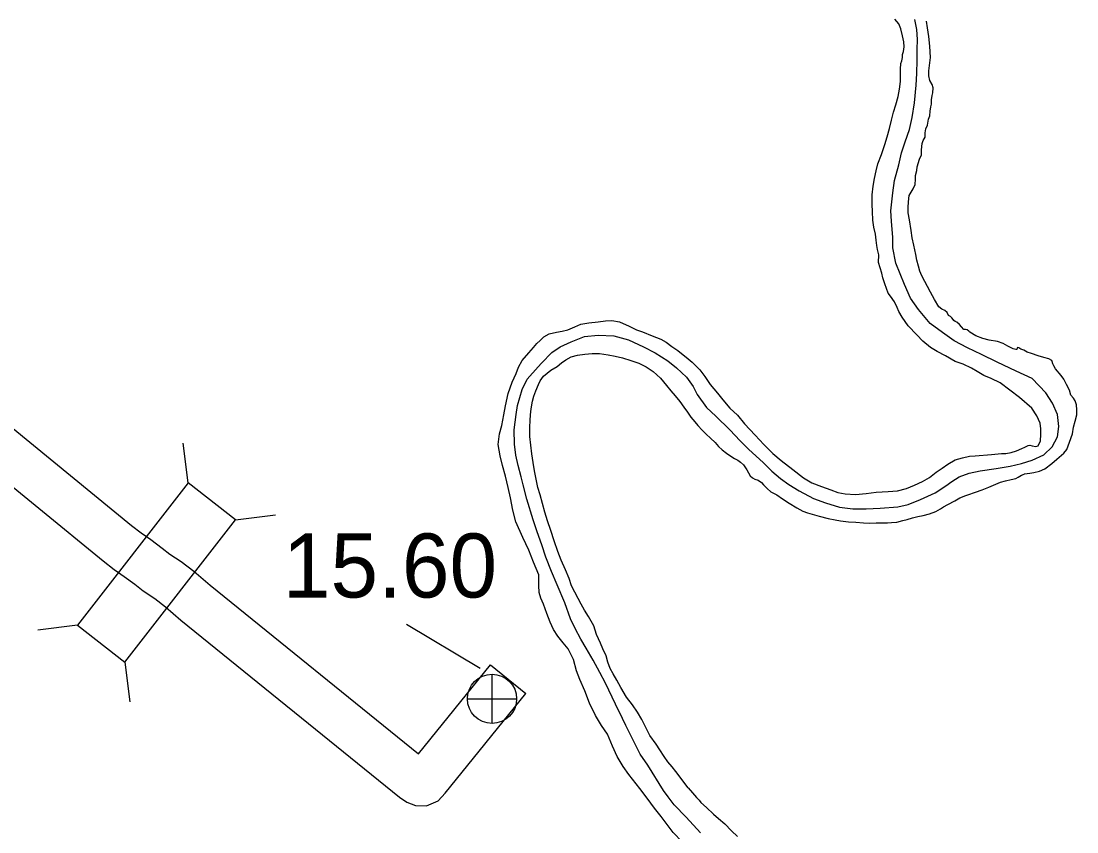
# Model space of a CAD drawing. Extents: x -939622 to -934222, y 1383701 to 1385301.
# Drawn here: x -936215.47 to -936194.57, y 1384480.27 to 1384496.31 of the extents above; entities that cross this region are included whole.
import ezdxf

# ---------------------------------------------------------------- set-up
doc = ezdxf.new("R2010")
doc.units = 0
for name, color, linetype in [('10', 7, 'Continuous'), ('2', 7, 'Continuous'), ('20', 7, 'Continuous'), ('25', 7, 'Continuous'), ('26', 7, 'Continuous'), ('9', 7, 'Continuous')]:
    doc.layers.add(name, color=color, linetype=linetype)

msp = doc.modelspace()

# ---------------------------------------------------------------- linework, layer by layer
at = {"layer": '10'}
msp.add_line((-936206.18, 1384483.579), (-936205.48, 1384483.013), dxfattribs=at)
for points in [[(-936227.376, 1384496.163), (-936224.538, 1384494.76), (-936223.684, 1384494.328), (-936223.02, 1384493.996), (-936222.595, 1384493.77), (-936222.349, 1384493.615), (-936222.08, 1384493.419), (-936221.666, 1384493.158), (-936220.358, 1384492.094), (-936218.378, 1384490.502), (-936213.284, 1384486.337), (-936213.094, 1384486.189), (-936212.903, 1384486.058), (-936212.675, 1384485.887), (-936212.522, 1384485.768), (-936212.303, 1384485.621), (-936212.05, 1384485.431), (-936211.729, 1384485.156), (-936207.604, 1384481.815), (-936206.18, 1384483.579)], [(-936218.945, 1384489.803), (-936213.846, 1384485.634), (-936213.626, 1384485.462), (-936213.427, 1384485.326), (-936213.221, 1384485.172), (-936213.051, 1384485.04), (-936212.825, 1384484.887), (-936212.613, 1384484.728), (-936212.305, 1384484.464), (-936207.978, 1384480.96), (-936207.831, 1384480.862), (-936207.663, 1384480.797), (-936207.447, 1384480.791), (-936207.216, 1384480.884), (-936207.073, 1384481.039), (-936205.48, 1384483.013)]]:
    msp.add_lwpolyline(points, dxfattribs=at)
at = {"layer": '2'}
for points in [[(-936198.185, 1384493.157), (-936198.096, 1384493.47), (-936198.043, 1384493.704), (-936197.968, 1384493.924), (-936197.888, 1384494.165), (-936197.832, 1384494.405), (-936197.787, 1384494.692), (-936197.754, 1384495.043), (-936197.742, 1384495.275), (-936197.735, 1384495.537), (-936197.732, 1384495.747), (-936197.729, 1384495.946), (-936197.737, 1384496.144), (-936197.778, 1384496.344)], [(-936202.754, 1384481.092), (-936203.062, 1384481.59), (-936203.215, 1384481.809), (-936203.497, 1384482.378), (-936203.563, 1384482.514), (-936203.701, 1384482.8), (-936203.902, 1384483.213), (-936204.013, 1384483.428), (-936204.143, 1384483.672), (-936204.285, 1384483.904), (-936204.391, 1384484.083), (-936204.502, 1384484.295), (-936204.592, 1384484.487), (-936204.707, 1384484.807), (-936204.857, 1384485.159), (-936204.97, 1384485.422), (-936205.081, 1384485.707), (-936205.163, 1384485.95), (-936205.255, 1384486.211), (-936205.331, 1384486.445), (-936205.457, 1384486.858), (-936205.532, 1384487.141), (-936205.574, 1384487.296), (-936205.631, 1384487.519), (-936205.676, 1384487.722), (-936205.703, 1384487.94), (-936205.712, 1384488.223), (-936205.671, 1384488.528), (-936205.642, 1384488.71), (-936205.553, 1384489.026), (-936205.451, 1384489.226), (-936205.233, 1384489.473), (-936205.167, 1384489.548), (-936204.962, 1384489.758), (-936204.802, 1384489.867), (-936204.584, 1384489.966), (-936204.318, 1384490.073), (-936204.049, 1384490.102), (-936203.739, 1384490.085), (-936203.444, 1384490.004), (-936203.147, 1384489.866), (-936202.92, 1384489.752), (-936202.667, 1384489.591), (-936202.496, 1384489.45), (-936202.302, 1384489.266), (-936202.168, 1384489.085), (-936202.089, 1384488.922), (-936201.902, 1384488.671), (-936201.717, 1384488.496), (-936201.439, 1384488.224), (-936201.237, 1384488.007), (-936201.062, 1384487.837), (-936200.784, 1384487.583), (-936200.612, 1384487.41), (-936200.44, 1384487.264), (-936200.276, 1384487.144), (-936200.067, 1384487.017), (-936199.784, 1384486.866), (-936199.546, 1384486.78), (-936199.272, 1384486.698), (-936199.007, 1384486.661), (-936198.742, 1384486.666), (-936198.463, 1384486.674), (-936198.113, 1384486.701), (-936197.914, 1384486.748), (-936197.666, 1384486.848), (-936197.38, 1384486.978), (-936197.167, 1384487.116), (-936197.044, 1384487.205), (-936196.901, 1384487.295), (-936196.706, 1384487.372), (-936196.488, 1384487.417), (-936196.172, 1384487.464), (-936195.895, 1384487.508), (-936195.669, 1384487.56), (-936195.458, 1384487.625), (-936195.228, 1384487.734), (-936195.058, 1384487.889), (-936194.958, 1384488.091), (-936194.93, 1384488.294), (-936194.958, 1384488.527), (-936195.055, 1384488.752), (-936195.184, 1384488.96), (-936195.46, 1384489.244), (-936195.772, 1384489.384), (-936196.149, 1384489.567), (-936196.462, 1384489.714), (-936196.74, 1384489.847), (-936196.999, 1384489.99), (-936197.234, 1384490.151), (-936197.478, 1384490.331), (-936197.706, 1384490.604), (-936197.863, 1384490.829), (-936197.985, 1384491.101), (-936198.156, 1384491.524), (-936198.217, 1384491.829), (-936198.213, 1384492.033), (-936198.242, 1384492.354), (-936198.254, 1384492.561), (-936198.217, 1384492.915), (-936198.185, 1384493.157)], [(-936202.019, 1384480.254), (-936202.305, 1384480.563), (-936202.541, 1384480.805), (-936202.66, 1384480.969), (-936202.754, 1384481.092)]]:
    msp.add_lwpolyline(points, dxfattribs=at)
at = {"layer": '20'}
for p, q in [((-936212.16, 1384487.175), (-936212.258, 1384487.961)), ((-936211.223, 1384486.445), (-936210.437, 1384486.543)), ((-936214.35, 1384484.363), (-936215.136, 1384484.265)), ((-936213.413, 1384483.633), (-936213.315, 1384482.847))]:
    msp.add_line(p, q, dxfattribs=at)
msp.add_lwpolyline([(-936212.16, 1384487.175), (-936214.35, 1384484.363), (-936213.413, 1384483.633), (-936211.223, 1384486.445)], close=True, dxfattribs=at)
at = {"layer": '25'}
msp.add_line((-936207.844, 1384484.379), (-936206.383, 1384483.514), dxfattribs=at)
at = {"layer": '26'}
for p, q in [((-936206.148, 1384482.417), (-936206.148, 1384483.392)), ((-936206.635, 1384482.904), (-936205.66, 1384482.904))]:
    msp.add_line(p, q, dxfattribs=at)
msp.add_circle((-936206.148, 1384482.904), 0.487, dxfattribs=at)
at = {"layer": '9'}
for points in [[(-936197.241, 1384487.468), (-936197.128, 1384487.548), (-936196.978, 1384487.632), (-936196.833, 1384487.674), (-936196.699, 1384487.707), (-936196.588, 1384487.711), (-936196.259, 1384487.74), (-936196.064, 1384487.76), (-936195.977, 1384487.76), (-936195.873, 1384487.78), (-936195.766, 1384487.808), (-936195.663, 1384487.858), (-936195.604, 1384487.884), (-936195.539, 1384487.914), (-936195.504, 1384487.924), (-936195.458, 1384487.911), (-936195.385, 1384487.896), (-936195.335, 1384487.913), (-936195.291, 1384488.008), (-936195.287, 1384488.132), (-936195.283, 1384488.249), (-936195.297, 1384488.357), (-936195.363, 1384488.502), (-936195.465, 1384488.654), (-936195.711, 1384488.869), (-936195.898, 1384489.012), (-936196.093, 1384489.155), (-936196.27, 1384489.24), (-936196.414, 1384489.304), (-936196.547, 1384489.38), (-936196.66, 1384489.444), (-936196.823, 1384489.522), (-936196.982, 1384489.581), (-936197.172, 1384489.688), (-936197.338, 1384489.774), (-936197.47, 1384489.853), (-936197.62, 1384489.982), (-936197.739, 1384490.104), (-936197.909, 1384490.286), (-936198.03, 1384490.453), (-936198.098, 1384490.567), (-936198.131, 1384490.647), (-936198.184, 1384490.756), (-936198.261, 1384490.873), (-936198.305, 1384490.932), (-936198.342, 1384491.02), (-936198.37, 1384491.115), (-936198.414, 1384491.231), (-936198.433, 1384491.323), (-936198.499, 1384491.534), (-936198.493, 1384491.685), (-936198.516, 1384491.792), (-936198.534, 1384491.876), (-936198.547, 1384491.977), (-936198.556, 1384492.1), (-936198.588, 1384492.238), (-936198.612, 1384492.375), (-936198.619, 1384492.546), (-936198.625, 1384492.684), (-936198.621, 1384492.874), (-936198.607, 1384493.046), (-936198.58, 1384493.195), (-936198.545, 1384493.349), (-936198.509, 1384493.489), (-936198.438, 1384493.67), (-936198.374, 1384493.871), (-936198.327, 1384494.02), (-936198.279, 1384494.185), (-936198.239, 1384494.355), (-936198.2, 1384494.513), (-936198.158, 1384494.653), (-936198.111, 1384494.823), (-936198.081, 1384494.963), (-936198.063, 1384495.12), (-936198.066, 1384495.252), (-936198.064, 1384495.358), (-936198.054, 1384495.472), (-936198.035, 1384495.524), (-936198.026, 1384495.591), (-936198.025, 1384495.648), (-936198.004, 1384495.709), (-936197.99, 1384495.806), (-936197.997, 1384495.899), (-936198.023, 1384496.021), (-936198.059, 1384496.158), (-936198.099, 1384496.256), (-936198.175, 1384496.349)], [(-936196.854, 1384490.263), (-936196.895, 1384490.307), (-936196.948, 1384490.353), (-936196.978, 1384490.367), (-936197.009, 1384490.392), (-936197.019, 1384490.407), (-936197.045, 1384490.445), (-936197.076, 1384490.468), (-936197.11, 1384490.49), (-936197.142, 1384490.546), (-936197.186, 1384490.59), (-936197.247, 1384490.611), (-936197.306, 1384490.657), (-936197.387, 1384490.807), (-936197.468, 1384490.951), (-936197.638, 1384491.275), (-936197.678, 1384491.367), (-936197.709, 1384491.462), (-936197.738, 1384491.584), (-936197.761, 1384491.697), (-936197.799, 1384491.882), (-936197.832, 1384492.025), (-936197.85, 1384492.169), (-936197.885, 1384492.378), (-936197.912, 1384492.518), (-936197.911, 1384492.626), (-936197.907, 1384492.738), (-936197.894, 1384492.859), (-936197.854, 1384492.927), (-936197.812, 1384492.992), (-936197.774, 1384493.077), (-936197.769, 1384493.186), (-936197.769, 1384493.258), (-936197.743, 1384493.358), (-936197.731, 1384493.428), (-936197.687, 1384493.58), (-936197.648, 1384493.666), (-936197.646, 1384493.762), (-936197.634, 1384493.892), (-936197.612, 1384493.947), (-936197.576, 1384494.018), (-936197.576, 1384494.102), (-936197.561, 1384494.178), (-936197.526, 1384494.255), (-936197.506, 1384494.37), (-936197.482, 1384494.44), (-936197.474, 1384494.531), (-936197.46, 1384494.616), (-936197.447, 1384494.67), (-936197.451, 1384494.757), (-936197.439, 1384494.842), (-936197.426, 1384494.894), (-936197.418, 1384494.993), (-936197.436, 1384495.059), (-936197.481, 1384495.138), (-936197.5, 1384495.231), (-936197.505, 1384495.33), (-936197.468, 1384495.593), (-936197.48, 1384495.815), (-936197.503, 1384496.007), (-936197.531, 1384496.18), (-936197.549, 1384496.312)], [(-936203.22, 1384481.134), (-936203.441, 1384481.406), (-936203.55, 1384481.564), (-936203.673, 1384481.763), (-936203.762, 1384481.97), (-936203.862, 1384482.204), (-936203.978, 1384482.38), (-936204.097, 1384482.576), (-936204.218, 1384482.818), (-936204.313, 1384483.064), (-936204.412, 1384483.288), (-936204.479, 1384483.46), (-936204.534, 1384483.68), (-936204.642, 1384483.896), (-936204.74, 1384484.012), (-936204.845, 1384484.146), (-936204.928, 1384484.278), (-936205, 1384484.422), (-936205.061, 1384484.591), (-936205.126, 1384484.775), (-936205.182, 1384484.896), (-936205.217, 1384485.006), (-936205.223, 1384485.144), (-936205.223, 1384485.355), (-936205.326, 1384485.606), (-936205.42, 1384485.843), (-936205.539, 1384486.097), (-936205.675, 1384486.407), (-936205.739, 1384486.639), (-936205.785, 1384486.878), (-936205.83, 1384487.087), (-936205.881, 1384487.307), (-936205.938, 1384487.518), (-936205.985, 1384487.712), (-936206.024, 1384487.939), (-936206.003, 1384488.15), (-936205.953, 1384488.315), (-936205.914, 1384488.521), (-936205.879, 1384488.703), (-936205.829, 1384488.946), (-936205.751, 1384489.166), (-936205.669, 1384489.34), (-936205.623, 1384489.469), (-936205.553, 1384489.601), (-936205.422, 1384489.751), (-936205.327, 1384489.857), (-936205.264, 1384489.935), (-936205.198, 1384489.995), (-936205.123, 1384490.067), (-936205.02, 1384490.125), (-936204.874, 1384490.158), (-936204.761, 1384490.178), (-936204.645, 1384490.204), (-936204.512, 1384490.267), (-936204.388, 1384490.314), (-936204.23, 1384490.341), (-936204.045, 1384490.364), (-936203.899, 1384490.385), (-936203.776, 1384490.39), (-936203.627, 1384490.366), (-936203.434, 1384490.275), (-936203.287, 1384490.206), (-936203.168, 1384490.163), (-936202.976, 1384490.083), (-936202.808, 1384490.018), (-936202.704, 1384489.962), (-936202.586, 1384489.877), (-936202.471, 1384489.794), (-936202.266, 1384489.628), (-936202.186, 1384489.568), (-936202.126, 1384489.508), (-936202.032, 1384489.415), (-936201.933, 1384489.284), (-936201.828, 1384489.126), (-936201.688, 1384488.954), (-936201.581, 1384488.82), (-936201.439, 1384488.654), (-936201.292, 1384488.516), (-936201.149, 1384488.347), (-936200.942, 1384488.118), (-936200.769, 1384487.933), (-936200.587, 1384487.757), (-936200.428, 1384487.619), (-936200.195, 1384487.439), (-936199.984, 1384487.279), (-936199.815, 1384487.175), (-936199.626, 1384487.105), (-936199.443, 1384487.037), (-936199.305, 1384486.985), (-936199.157, 1384486.959), (-936198.952, 1384486.946), (-936198.74, 1384486.964), (-936198.543, 1384486.996), (-936198.306, 1384487.006), (-936198.121, 1384487.019), (-936197.942, 1384487.066), (-936197.786, 1384487.129), (-936197.63, 1384487.205), (-936197.492, 1384487.286), (-936197.358, 1384487.391), (-936197.241, 1384487.468)], [(-936200.815, 1384487.182), (-936200.774, 1384487.136), (-936200.705, 1384487.066), (-936200.63, 1384486.997), (-936200.514, 1384486.942), (-936200.399, 1384486.859), (-936200.27, 1384486.774), (-936200.116, 1384486.684), (-936199.993, 1384486.617), (-936199.901, 1384486.585), (-936199.67, 1384486.519), (-936199.494, 1384486.472), (-936199.358, 1384486.445), (-936199.249, 1384486.428), (-936199.095, 1384486.408), (-936198.944, 1384486.399), (-936198.797, 1384486.384), (-936198.671, 1384486.383), (-936198.547, 1384486.385), (-936198.43, 1384486.387), (-936198.319, 1384486.388), (-936198.241, 1384486.392), (-936198.137, 1384486.402), (-936198.015, 1384486.431), (-936197.932, 1384486.455), (-936197.828, 1384486.484), (-936197.718, 1384486.512), (-936197.617, 1384486.532), (-936197.492, 1384486.564), (-936197.362, 1384486.614), (-936197.271, 1384486.663), (-936197.212, 1384486.702), (-936197.127, 1384486.747), (-936196.989, 1384486.825), (-936196.886, 1384486.878), (-936196.771, 1384486.927), (-936196.73, 1384486.941), (-936196.579, 1384486.99), (-936196.446, 1384487.04), (-936196.313, 1384487.091), (-936196.177, 1384487.151), (-936196.083, 1384487.191), (-936195.988, 1384487.219), (-936195.875, 1384487.244), (-936195.782, 1384487.266), (-936195.732, 1384487.292), (-936195.665, 1384487.331), (-936195.618, 1384487.348), (-936195.606, 1384487.358), (-936195.501, 1384487.368), (-936195.421, 1384487.383), (-936195.314, 1384487.409), (-936195.208, 1384487.455), (-936195.068, 1384487.56), (-936194.966, 1384487.643), (-936194.833, 1384487.765), (-936194.773, 1384487.84), (-936194.719, 1384487.981), (-936194.66, 1384488.146), (-936194.638, 1384488.276), (-936194.605, 1384488.401), (-936194.574, 1384488.525), (-936194.572, 1384488.625), (-936194.579, 1384488.721), (-936194.603, 1384488.798), (-936194.642, 1384488.853), (-936194.689, 1384488.912), (-936194.717, 1384489.01), (-936194.779, 1384489.124), (-936194.828, 1384489.228), (-936194.883, 1384489.304), (-936194.993, 1384489.432), (-936195.029, 1384489.49), (-936195.048, 1384489.529), (-936195.062, 1384489.576), (-936195.069, 1384489.597), (-936195.124, 1384489.628), (-936195.228, 1384489.659), (-936195.34, 1384489.688), (-936195.468, 1384489.737), (-936195.557, 1384489.763), (-936195.624, 1384489.8), (-936195.679, 1384489.824), (-936195.719, 1384489.85), (-936195.738, 1384489.855), (-936195.752, 1384489.848), (-936195.76, 1384489.818), (-936195.778, 1384489.814), (-936195.833, 1384489.83), (-936195.937, 1384489.88), (-936196.032, 1384489.933), (-936196.142, 1384489.974), (-936196.308, 1384490.003), (-936196.433, 1384490.031), (-936196.57, 1384490.086), (-936196.69, 1384490.156), (-936196.712, 1384490.176), (-936196.743, 1384490.202), (-936196.774, 1384490.209), (-936196.807, 1384490.214), (-936196.854, 1384490.263)], [(-936202.264, 1384481.145), (-936202.507, 1384481.469), (-936202.583, 1384481.559), (-936202.671, 1384481.66), (-936202.742, 1384481.763), (-936202.825, 1384481.895), (-936202.902, 1384482.009), (-936203.023, 1384482.181), (-936203.102, 1384482.335), (-936203.184, 1384482.494), (-936203.268, 1384482.641), (-936203.37, 1384482.787), (-936203.485, 1384482.941), (-936203.601, 1384483.129), (-936203.676, 1384483.271), (-936203.75, 1384483.397), (-936203.809, 1384483.503), (-936203.853, 1384483.63), (-936203.891, 1384483.758), (-936203.954, 1384483.891), (-936204.001, 1384484.006), (-936204.077, 1384484.175), (-936204.135, 1384484.347), (-936204.239, 1384484.535), (-936204.32, 1384484.661), (-936204.382, 1384484.779), (-936204.446, 1384484.893), (-936204.509, 1384485.017), (-936204.574, 1384485.138), (-936204.622, 1384485.286), (-936204.692, 1384485.458), (-936204.781, 1384485.65), (-936204.843, 1384485.819), (-936204.921, 1384486.032), (-936204.986, 1384486.234), (-936205.051, 1384486.427), (-936205.106, 1384486.596), (-936205.149, 1384486.766), (-936205.193, 1384486.938), (-936205.241, 1384487.087), (-936205.275, 1384487.248), (-936205.309, 1384487.418), (-936205.334, 1384487.579), (-936205.359, 1384487.753), (-936205.381, 1384487.923), (-936205.4, 1384488.097), (-936205.399, 1384488.278), (-936205.396, 1384488.41), (-936205.388, 1384488.522), (-936205.375, 1384488.643), (-936205.345, 1384488.791), (-936205.32, 1384488.892), (-936205.279, 1384488.999), (-936205.227, 1384489.124), (-936205.197, 1384489.197), (-936205.126, 1384489.291), (-936204.984, 1384489.405), (-936204.861, 1384489.482), (-936204.771, 1384489.552), (-936204.689, 1384489.609), (-936204.583, 1384489.668), (-936204.459, 1384489.703), (-936204.309, 1384489.721), (-936204.169, 1384489.736), (-936204.019, 1384489.736), (-936203.852, 1384489.71), (-936203.713, 1384489.686), (-936203.567, 1384489.65), (-936203.4, 1384489.599), (-936203.239, 1384489.543), (-936203.094, 1384489.471), (-936202.961, 1384489.377), (-936202.812, 1384489.248), (-936202.695, 1384489.105), (-936202.609, 1384489), (-936202.521, 1384488.899), (-936202.432, 1384488.788), (-936202.352, 1384488.674), (-936202.282, 1384488.578), (-936202.212, 1384488.478), (-936202.133, 1384488.382), (-936202.076, 1384488.315), (-936201.991, 1384488.217), (-936201.909, 1384488.139), (-936201.825, 1384488.061), (-936201.734, 1384487.974), (-936201.668, 1384487.899), (-936201.59, 1384487.83), (-936201.506, 1384487.764), (-936201.438, 1384487.716), (-936201.349, 1384487.662), (-936201.284, 1384487.629), (-936201.232, 1384487.589), (-936201.172, 1384487.531), (-936201.105, 1384487.438), (-936201.073, 1384487.376), (-936201.037, 1384487.317), (-936200.993, 1384487.274), (-936200.947, 1384487.252), (-936200.88, 1384487.233), (-936200.815, 1384487.182)], [(-936200.092, 1384477.939), (-936200.385, 1384478.197), (-936200.58, 1384478.359), (-936200.759, 1384478.518), (-936200.916, 1384478.66), (-936201.136, 1384478.86), (-936201.306, 1384479.014), (-936201.492, 1384479.212), (-936201.663, 1384479.393), (-936201.862, 1384479.582), (-936202.028, 1384479.727), (-936202.202, 1384479.896), (-936202.385, 1384480.073), (-936202.562, 1384480.259), (-936202.681, 1384480.421), (-936202.803, 1384480.579), (-936202.935, 1384480.74), (-936203.076, 1384480.937), (-936203.22, 1384481.134)], [(-936202.264, 1384481.145), (-936202.18, 1384481.046), (-936202.099, 1384480.955), (-936202.049, 1384480.903), (-936202.012, 1384480.856), (-936201.903, 1384480.754), (-936201.764, 1384480.623), (-936201.668, 1384480.536), (-936201.542, 1384480.429), (-936201.408, 1384480.292), (-936201.288, 1384480.182)]]:
    msp.add_lwpolyline(points, dxfattribs=at)

# ---------------------------------------------------------------- texts
at = {"layer": '25'}
msp.add_text('15.60', height=1.2672, dxfattribs=at).set_placement((-936210.288, 1384484.909))

doc.saveas('drawing.dxf')
